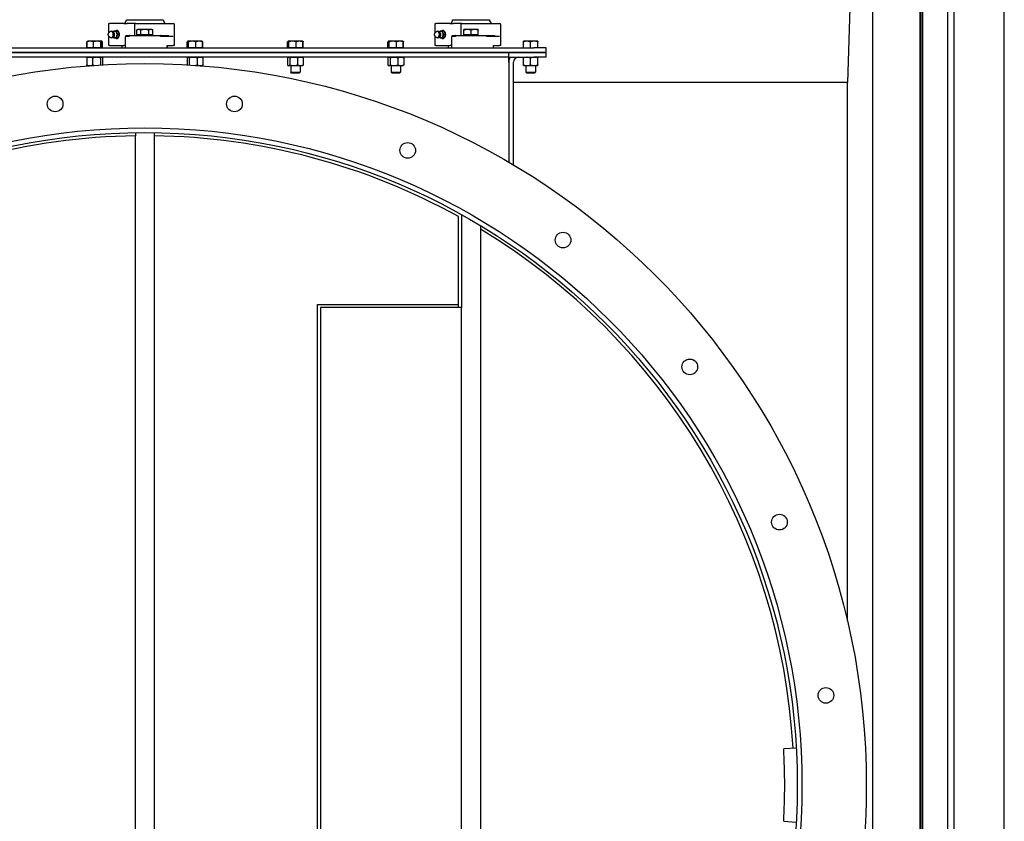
# Model space of a CAD drawing. Header units: inches. Extents: x 24 to 1128, y -69 to 748.
# Tile 595 of 656: x 518 to 557, y 613 to 645. Entities that reach past the tile are written whole.
import ezdxf

# ---------------------------------------------------------------- set-up
doc = ezdxf.new("R2010")
doc.units = ezdxf.units.IN
doc.header["$LTSCALE"] = 32
doc.header["$MEASUREMENT"] = 0
doc.layers.add('Visible (ANSI)', color=7, linetype='Continuous', lineweight=30)

msp = doc.modelspace()

# ---------------------------------------------------------------- linework, layer by layer
at = {"layer": 'Visible (ANSI)'}
for p, q in [((554.05563, 552.01853), (554.05563, 676.56853)), ((552.15563, 674.66853), (551.15563, 642.29353)), ((552.15563, 674.66853), (552.15563, 553.91853)), ((554.07563, 674.66853), (554.07563, 553.91853)), ((554.15563, 553.91853), (554.15563, 674.66853)), ((555.15563, 553.91853), (555.15563, 674.66853)), ((555.40563, 553.91853), (555.40563, 674.66853)), ((557.40563, 553.91853), (557.40563, 674.66853)), ((522.42138, 644.79353), (523.88988, 644.79353)), ((535.42138, 644.79353), (536.88988, 644.79353)), ((521.72165, 644.63728), (521.75094, 644.63728)), ((521.72165, 644.27137), (521.72165, 644.63728)), ((521.72914, 644.27928), (521.76144, 644.30867)), ((522.31662, 644.63728), (521.75094, 644.63728)), ((522.08133, 644.3407), (522.01522, 644.3407)), ((522.31662, 644.63728), (522.45804, 644.63728)), ((522.78672, 644.63728), (522.45804, 644.63728)), ((522.74756, 644.58728), (522.74756, 644.16853)), ((522.78672, 644.63728), (524.29313, 644.63728)), ((522.83088, 644.19353), (522.83088, 644.37779)), ((522.87438, 644.40291), (522.83223, 644.37857)), ((522.91104, 644.40291), (522.87438, 644.40291)), ((523.15357, 644.40291), (522.91104, 644.40291)), ((522.9912, 644.19353), (522.9912, 644.37779)), ((523.39817, 644.40291), (523.15357, 644.40291)), ((523.31595, 644.19353), (523.31595, 644.37779)), ((523.43688, 644.40291), (523.39817, 644.40291)), ((523.43688, 644.40291), (523.47903, 644.37857)), ((523.48038, 644.19353), (523.48038, 644.37779)), ((524.34313, 643.76853), (524.34313, 644.58728)), ((534.72165, 644.63728), (534.75094, 644.63728)), ((534.72165, 644.27137), (534.72165, 644.63728)), ((534.72914, 644.27928), (534.76144, 644.30867)), ((535.31662, 644.63728), (534.75094, 644.63728)), ((535.08133, 644.3407), (535.01522, 644.3407)), ((535.31662, 644.63728), (535.45804, 644.63728)), ((535.78672, 644.63728), (535.45804, 644.63728)), ((535.74756, 644.58728), (535.74756, 644.16853)), ((535.78672, 644.63728), (537.29313, 644.63728)), ((536.01501, 644.40291), (535.87438, 644.40291)), ((535.87438, 644.19353), (535.87438, 644.37779)), ((536.29626, 644.40291), (536.01501, 644.40291)), ((536.15563, 644.19353), (536.15563, 644.37779)), ((536.43688, 644.40291), (536.29626, 644.40291)), ((536.43688, 644.19353), (536.43688, 644.37779)), ((537.34313, 643.76853), (537.34313, 644.58728)), ((520.84782, 643.66853), (520.84782, 643.91144)), ((520.85238, 643.66853), (520.85238, 643.91144)), ((520.871, 643.93444), (520.86882, 643.93318)), ((520.87463, 643.93653), (520.871, 643.93444)), ((520.97817, 643.93653), (520.87463, 643.93653)), ((521.25558, 643.93653), (520.97817, 643.93653)), ((521.10396, 643.66853), (521.10396, 643.91144)), ((521.43305, 643.93653), (521.25558, 643.93653)), ((521.40721, 643.66853), (521.40721, 643.91144)), ((521.43663, 643.93653), (521.43305, 643.93653)), ((521.43663, 643.93653), (521.44027, 643.93444)), ((521.44027, 643.93444), (521.44245, 643.93318)), ((521.45888, 643.66853), (521.45888, 643.91144)), ((521.46344, 643.66853), (521.46344, 643.91144)), ((521.72165, 643.76853), (521.72165, 644.13444)), ((521.72914, 644.12653), (521.76144, 644.09714)), ((522.08133, 644.06511), (522.01522, 644.06511)), ((522.13759, 644.2029), (522.07148, 644.2029)), ((522.37353, 644.11853), (522.37353, 643.66853)), ((522.53541, 644.11853), (522.37353, 644.11853)), ((522.40221, 644.16853), (522.40221, 644.11853)), ((522.40221, 644.16853), (522.53541, 644.16853)), ((522.53541, 644.16853), (522.53541, 644.11853)), ((522.54651, 644.16853), (522.53541, 644.16853)), ((522.54651, 644.16853), (523.76475, 644.16853)), ((522.9912, 644.19353), (522.83088, 644.19353)), ((522.90251, 644.19353), (522.90251, 644.16853)), ((523.31595, 644.19353), (522.9912, 644.19353)), ((523.48038, 644.19353), (523.31595, 644.19353)), ((523.40876, 644.19353), (523.40876, 644.16853)), ((523.77586, 644.16853), (523.76475, 644.16853)), ((523.77586, 644.16853), (524.10012, 644.16853)), ((523.77586, 644.11853), (523.77586, 644.16853)), ((524.28474, 644.11853), (523.77586, 644.11853)), ((524.10012, 644.11853), (524.10012, 644.16853)), ((524.84475, 643.66853), (524.84475, 643.91144)), ((524.85854, 643.66853), (524.85854, 643.91144)), ((524.87293, 643.93555), (524.86682, 643.93202)), ((524.87463, 643.93653), (524.87293, 643.93555)), ((524.87633, 643.93653), (524.87463, 643.93653)), ((525.04265, 643.93653), (524.87633, 643.93653)), ((524.89411, 643.66853), (524.89411, 643.91144)), ((525.32196, 643.93653), (525.04265, 643.93653)), ((525.1912, 643.66853), (525.1912, 643.91144)), ((525.43663, 643.93653), (525.32196, 643.93653)), ((525.43663, 643.93653), (525.43834, 643.93555)), ((525.43834, 643.93555), (525.44445, 643.93202)), ((525.45272, 643.66853), (525.45272, 643.91144)), ((525.46651, 643.66853), (525.46651, 643.91144)), ((528.84475, 643.66853), (528.84475, 643.91144)), ((528.85854, 643.66853), (528.85854, 643.91144)), ((528.87293, 643.93555), (528.86682, 643.93202)), ((528.87463, 643.93653), (528.87293, 643.93555)), ((528.87633, 643.93653), (528.87463, 643.93653)), ((529.04265, 643.93653), (528.87633, 643.93653)), ((528.89411, 643.66853), (528.89411, 643.91144)), ((529.32196, 643.93653), (529.04265, 643.93653)), ((529.1912, 643.66853), (529.1912, 643.91144)), ((529.43663, 643.93653), (529.32196, 643.93653)), ((529.43663, 643.93653), (529.43834, 643.93555)), ((529.43834, 643.93555), (529.44445, 643.93202)), ((529.45272, 643.66853), (529.45272, 643.91144)), ((529.46651, 643.66853), (529.46651, 643.91144)), ((532.84475, 643.66853), (532.84475, 643.91144)), ((532.85854, 643.66853), (532.85854, 643.91144)), ((532.87293, 643.93555), (532.86682, 643.93202)), ((532.87463, 643.93653), (532.87293, 643.93555)), ((532.87633, 643.93653), (532.87463, 643.93653)), ((533.04265, 643.93653), (532.87633, 643.93653)), ((532.89411, 643.66853), (532.89411, 643.91144)), ((533.32196, 643.93653), (533.04265, 643.93653)), ((533.1912, 643.66853), (533.1912, 643.91144)), ((533.43663, 643.93653), (533.32196, 643.93653)), ((533.43663, 643.93653), (533.43834, 643.93555)), ((533.43834, 643.93555), (533.44445, 643.93202)), ((533.45272, 643.66853), (533.45272, 643.91144)), ((533.46651, 643.66853), (533.46651, 643.91144)), ((534.72165, 643.76853), (534.72165, 644.13444)), ((534.72914, 644.12653), (534.76144, 644.09714)), ((535.08133, 644.06511), (535.01522, 644.06511)), ((535.13759, 644.2029), (535.07148, 644.2029)), ((535.37353, 644.11853), (535.37353, 643.66853)), ((535.53541, 644.11853), (535.37353, 644.11853)), ((535.40221, 644.16853), (535.40221, 644.11853)), ((535.40221, 644.16853), (535.53541, 644.16853)), ((535.53541, 644.16853), (535.53541, 644.11853)), ((535.54651, 644.16853), (535.53541, 644.16853)), ((535.54651, 644.16853), (536.76475, 644.16853)), ((536.15563, 644.19353), (535.87438, 644.19353)), ((535.90251, 644.19353), (535.90251, 644.16853)), ((536.43688, 644.19353), (536.15563, 644.19353)), ((536.40876, 644.19353), (536.40876, 644.16853)), ((536.77586, 644.16853), (536.76475, 644.16853)), ((536.77586, 644.16853), (537.10012, 644.16853)), ((536.77586, 644.11853), (536.77586, 644.16853)), ((537.28474, 644.11853), (536.77586, 644.11853)), ((537.10012, 644.11853), (537.10012, 644.16853)), ((538.39013, 643.93653), (538.24963, 643.93653)), ((538.24963, 643.66853), (538.24963, 643.91143)), ((538.67113, 643.93653), (538.39013, 643.93653)), ((538.53063, 643.66853), (538.53063, 643.91143)), ((538.81163, 643.93653), (538.67113, 643.93653)), ((538.81163, 643.66853), (538.81163, 643.91143)), ((507.65563, 643.66853), (538.65563, 643.66853)), ((507.65563, 643.48103), (538.65563, 643.48103)), ((537.65563, 643.48103), (508.65563, 643.48103)), ((520.85238, 643.66853), (520.84782, 643.66853)), ((520.97817, 643.66853), (520.85238, 643.66853)), ((520.87463, 643.66853), (520.87463, 643.66853)), ((521.10396, 643.66853), (520.97817, 643.66853)), ((521.25558, 643.66853), (521.10396, 643.66853)), ((521.40721, 643.66853), (521.25558, 643.66853)), ((521.43305, 643.66853), (521.40721, 643.66853)), ((521.45888, 643.66853), (521.43305, 643.66853)), ((521.43663, 643.66853), (521.43663, 643.66853)), ((521.46344, 643.66853), (521.45888, 643.66853)), ((521.75094, 643.76853), (521.72165, 643.76853)), ((521.75094, 643.76853), (522.31662, 643.76853)), ((522.2582, 643.66853), (522.2582, 643.76853)), ((522.37243, 643.76853), (522.31662, 643.76853)), ((522.37243, 643.76853), (522.37243, 643.66853)), ((524.05086, 643.76853), (524.28474, 643.76853)), ((524.05086, 643.66853), (524.05086, 643.76853)), ((524.05307, 643.66853), (524.05307, 643.76853)), ((524.34313, 643.76853), (524.28474, 643.76853)), ((524.85854, 643.66853), (524.84475, 643.66853)), ((524.87633, 643.66853), (524.85854, 643.66853)), ((524.87463, 643.66853), (524.87463, 643.66853)), ((524.89411, 643.66853), (524.87633, 643.66853)), ((525.04265, 643.66853), (524.89411, 643.66853)), ((525.1912, 643.66853), (525.04265, 643.66853)), ((525.32196, 643.66853), (525.1912, 643.66853)), ((525.45272, 643.66853), (525.32196, 643.66853)), ((525.43663, 643.66853), (525.43663, 643.66853)), ((525.46651, 643.66853), (525.45272, 643.66853)), ((528.85854, 643.66853), (528.84475, 643.66853)), ((528.87633, 643.66853), (528.85854, 643.66853)), ((528.87463, 643.66853), (528.87463, 643.66853)), ((528.89411, 643.66853), (528.87633, 643.66853)), ((529.04265, 643.66853), (528.89411, 643.66853)), ((529.1912, 643.66853), (529.04265, 643.66853)), ((529.32196, 643.66853), (529.1912, 643.66853)), ((529.45272, 643.66853), (529.32196, 643.66853)), ((529.43663, 643.66853), (529.43663, 643.66853)), ((529.46651, 643.66853), (529.45272, 643.66853)), ((532.85854, 643.66853), (532.84475, 643.66853)), ((532.87633, 643.66853), (532.85854, 643.66853)), ((532.87463, 643.66853), (532.87463, 643.66853)), ((532.89411, 643.66853), (532.87633, 643.66853)), ((533.04265, 643.66853), (532.89411, 643.66853)), ((533.1912, 643.66853), (533.04265, 643.66853)), ((533.32196, 643.66853), (533.1912, 643.66853)), ((533.45272, 643.66853), (533.32196, 643.66853)), ((533.43663, 643.66853), (533.43663, 643.66853)), ((533.46651, 643.66853), (533.45272, 643.66853)), ((534.75094, 643.76853), (534.72165, 643.76853)), ((534.75094, 643.76853), (535.31662, 643.76853)), ((535.2582, 643.66853), (535.2582, 643.76853)), ((535.37243, 643.76853), (535.31662, 643.76853)), ((535.37243, 643.76853), (535.37243, 643.66853)), ((537.05086, 643.76853), (537.28474, 643.76853)), ((537.05086, 643.66853), (537.05086, 643.76853)), ((537.05307, 643.66853), (537.05307, 643.76853)), ((537.34313, 643.76853), (537.28474, 643.76853)), ((538.65563, 643.48103), (537.65563, 643.48103)), ((537.65563, 643.29353), (537.65563, 643.48103)), ((537.65563, 643.29353), (537.65563, 643.48103)), ((539.15563, 643.66853), (538.65563, 643.66853)), ((539.15563, 643.48103), (538.65563, 643.48103)), ((538.65563, 643.48103), (539.15563, 643.48103)), ((539.15563, 643.48103), (539.15563, 643.66853)), ((539.15563, 643.29353), (539.15563, 643.48103)), ((537.65563, 643.29353), (508.65563, 643.29353)), ((520.84269, 643.26839), (520.84269, 642.98967)), ((520.87413, 643.29353), (520.86511, 643.28832)), ((521.07527, 643.26839), (521.07527, 642.98967)), ((521.38821, 643.26839), (521.38821, 642.98967)), ((521.43713, 643.29353), (521.44615, 643.28832)), ((521.46858, 643.26839), (521.46858, 642.99399)), ((524.84053, 643.26839), (524.84053, 642.99412)), ((524.87413, 643.29353), (524.86309, 643.28716)), ((524.92898, 643.26839), (524.92898, 642.98967)), ((525.24408, 643.26839), (525.24408, 642.98967)), ((525.43713, 643.29353), (525.44817, 643.28716)), ((525.47074, 643.26839), (525.47074, 642.98967)), ((528.84053, 643.26839), (528.84053, 642.98967)), ((528.87413, 643.29353), (528.86309, 643.28716)), ((528.92898, 643.26839), (528.92898, 642.98967)), ((529.24408, 643.26839), (529.24408, 642.98967)), ((529.43713, 643.29353), (529.44817, 643.28716)), ((529.47074, 643.26839), (529.47074, 642.98967)), ((532.84053, 643.26839), (532.84053, 642.98967)), ((532.87413, 643.29353), (532.86309, 643.28716)), ((532.92898, 643.26839), (532.92898, 642.98967)), ((533.24408, 643.26839), (533.24408, 642.98967)), ((533.43713, 643.29353), (533.44817, 643.28716)), ((533.47074, 643.26839), (533.47074, 642.98967)), ((537.65563, 643.29353), (538.65563, 643.29353)), ((537.65563, 643.10603), (537.65563, 643.29353)), ((537.65563, 643.10603), (537.65563, 639.11917)), ((537.84313, 639.0087), (537.84313, 643.10603)), ((538.24913, 642.98967), (538.24913, 643.26839)), ((538.53063, 642.98967), (538.53063, 643.26839)), ((539.15563, 643.29353), (538.65563, 643.29353)), ((538.81213, 642.98967), (538.81213, 643.26839)), ((520.87413, 642.96453), (520.86511, 642.96974)), ((520.87413, 642.96453), (520.95898, 642.96453)), ((520.95898, 642.96453), (521.02578, 642.96453)), ((520.96813, 642.96453), (520.96813, 642.96019)), ((525.28548, 642.96453), (525.35741, 642.96453)), ((525.34313, 642.96453), (525.34313, 642.96019)), ((525.35741, 642.96453), (525.43713, 642.96453)), ((525.43713, 642.96453), (525.44817, 642.9709)), ((528.87413, 642.96453), (528.86309, 642.9709)), ((528.87413, 642.96453), (528.88475, 642.96453)), ((528.88475, 642.96453), (529.08653, 642.96453)), ((528.96813, 642.96453), (528.96813, 642.7057)), ((528.96813, 642.7057), (529.34313, 642.7057)), ((529.00647, 642.66853), (528.96813, 642.7057)), ((529.08653, 642.96453), (529.35741, 642.96453)), ((529.30479, 642.66853), (529.34313, 642.7057)), ((529.34313, 642.96453), (529.34313, 642.7057)), ((529.35741, 642.96453), (529.43713, 642.96453)), ((529.43713, 642.96453), (529.44817, 642.9709)), ((532.87413, 642.96453), (532.86309, 642.9709)), ((532.87413, 642.96453), (532.88475, 642.96453)), ((532.88475, 642.96453), (533.08653, 642.96453)), ((532.96813, 642.96453), (532.96813, 642.7057)), ((532.96813, 642.7057), (533.34313, 642.7057)), ((533.00647, 642.66853), (532.96813, 642.7057)), ((533.08653, 642.96453), (533.35741, 642.96453)), ((533.30479, 642.66853), (533.34313, 642.7057)), ((533.34313, 642.96453), (533.34313, 642.7057)), ((533.35741, 642.96453), (533.43713, 642.96453)), ((533.43713, 642.96453), (533.44817, 642.9709)), ((538.24913, 642.96453), (538.38988, 642.96453)), ((538.34313, 642.96453), (538.34313, 642.70569)), ((538.34313, 642.70569), (538.71813, 642.70569)), ((538.38147, 642.66853), (538.34313, 642.70569)), ((538.38988, 642.96453), (538.67138, 642.96453)), ((538.67138, 642.96453), (538.81213, 642.96453)), ((538.67979, 642.66853), (538.71813, 642.70569)), ((538.71813, 642.96453), (538.71813, 642.70569)), ((529.30479, 642.66853), (529.00647, 642.66853)), ((533.30479, 642.66853), (533.00647, 642.66853)), ((538.67979, 642.66853), (538.38147, 642.66853)), ((551.15563, 642.29353), (537.84313, 642.29353)), ((551.15563, 620.81752), (551.15563, 642.29353)), ((522.78063, 640.29083), (522.78063, 640.16581)), ((522.78063, 588.42125), (522.78063, 640.16581)), ((523.53063, 640.29083), (523.53063, 640.16581)), ((523.53063, 640.16581), (523.53063, 588.42125)), ((535.65563, 633.4489), (535.65563, 636.9489)), ((535.78063, 637.02257), (535.78063, 633.3239)), ((536.53063, 636.58948), (536.53063, 636.44359)), ((536.53063, 636.44359), (536.53063, 592.14347)), ((530.03063, 633.4489), (535.65563, 633.4489)), ((530.03063, 595.13816), (530.03063, 633.4489)), ((535.78063, 633.3239), (530.15563, 633.3239)), ((530.15563, 633.3239), (530.15563, 595.26316)), ((535.65563, 633.3239), (535.65563, 633.4489)), ((535.78063, 595.26316), (535.78063, 633.3239)), ((549.11382, 615.76754), (548.61462, 615.7392)), ((548.61462, 612.84786), (549.11382, 612.81952))]:
    msp.add_line(p, q, dxfattribs=at)
for centre, radius in [((523.15563, 614.29353), 28.75), ((519.58248, 641.43433), 0.3125), ((526.72879, 641.43433), 0.3125), ((523.15563, 614.29353), 26.1875), ((523.15563, 614.29353), 26), ((533.63159, 639.58473), 0.3125), ((539.82048, 636.01158), 0.3125), ((544.87368, 630.95837), 0.3125), ((548.44684, 624.76949), 0.3125), ((550.29644, 617.86668), 0.3125)]:
    msp.add_circle(centre, radius, dxfattribs=at)
for centre, radius, start, end in [((522.23388, 644.79353), 0.1875, 303.55731, 0), ((524.07738, 644.79353), 0.1875, 180, 236.44269), ((535.23388, 644.79353), 0.1875, 303.55731, 0), ((537.07738, 644.79353), 0.1875, 180, 236.44269), ((521.82625, 644.2029), 0.12795, 35.043536, 105.134486), ((524.29313, 644.58728), 0.05, 0, 90), ((534.82625, 644.2029), 0.12795, 35.043536, 105.134486), ((537.29313, 644.58728), 0.05, 0, 90), ((521.82625, 644.2029), 0.12795, 254.865514, 324.956464), ((534.82625, 644.2029), 0.12795, 254.865514, 324.956464), ((538.03063, 643.10603), 0.375, 150, 180), ((538.03063, 643.10603), 0.1875, 90, 180), ((523.15563, 614.29353), 25.875, 90.830403, 118.887527), ((523.15563, 614.29353), 25.875, 61.112473, 89.169597), ((523.15563, 614.29353), 25.875, 3.25, 58.874912), ((523.15563, 614.29353), 25.5, 356.75, 3.25)]:
    msp.add_arc(centre, radius, start, end, dxfattribs=at)
for centre, major_axis, start_param, end_param in [((521.80954, 644.2029), (0, 0.12575), 2.5699821, 6.85479586), ((521.95026, 644.2029), (0, 0.1378), 0, 0.63680804), ((521.87863, 644.2029), (0, -0.10433), 0.78949219, 2.35210046), ((521.95026, 644.2029), (0, 0.1378), 5.23598776, 6.28318531), ((522.03378, 644.2029), (0, -0.15625), 5.79224464, 9.91571863), ((521.95026, 644.2029), (0, -0.1378), 1.04719755, 2.0943951), ((522.05588, 644.2029), (0, -0.125), 0.50126686, 2.6403258), ((534.80954, 644.2029), (0, 0.12575), 2.5699821, 6.85479586), ((534.95026, 644.2029), (0, 0.1378), 0, 0.63680804), ((534.87863, 644.2029), (0, -0.10433), 0.78949219, 2.35210046), ((534.95026, 644.2029), (0, 0.1378), 5.23598776, 6.28318531), ((535.03378, 644.2029), (0, -0.15625), 5.79224464, 9.91571863), ((534.95026, 644.2029), (0, -0.1378), 1.04719755, 2.0943951), ((535.05588, 644.2029), (0, -0.125), 0.50126686, 2.6403258), ((521.95026, 644.2029), (0, -0.1378), 5.64637727, 6.28318531), ((521.95026, 644.2029), (0, -0.1378), 0, 1.04719755), ((534.95026, 644.2029), (0, -0.1378), 5.64637727, 6.28318531), ((534.95026, 644.2029), (0, -0.1378), 0, 1.04719755)]:
    msp.add_ellipse(centre, major_axis=major_axis, ratio=0.70710678, start_param=start_param, end_param=end_param, dxfattribs=at)
for points, knots in [([(521.72914, 644.12653), (521.72313, 644.13199), (521.71787, 644.13871), (521.70906, 644.15414), (521.70558, 644.16289), (521.70078, 644.18146), (521.69949, 644.19127), (521.69921, 644.21096), (521.70022, 644.22083), (521.70449, 644.23966), (521.70774, 644.24863), (521.71623, 644.26473), (521.72145, 644.27188), (521.72803, 644.27826), (521.72858, 644.27878), (521.72914, 644.27928)], [1.6188081, 1.6188081, 1.6188081, 1.6188081, 1.93911213, 1.93911213, 2.26780621, 2.26780621, 2.59799076, 2.59799076, 2.92809932, 2.92809932, 3.25829127, 3.25829127, 3.58739104, 3.58739104, 3.61717965, 3.61717965, 3.61717965, 3.61717965]), ([(521.89275, 644.31401), (521.89275, 644.31401), (521.89246, 644.31377), (521.8917, 644.31327), (521.89153, 644.31317), (521.89135, 644.31306)], [3.669506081, 3.669506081, 3.669506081, 3.669506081, 3.759449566, 3.759449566, 3.780602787, 3.780602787, 3.780602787, 3.780602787]), ([(522.78672, 644.63728), (522.78171, 644.63728), (522.77579, 644.63575), (522.76672, 644.63074), (522.76189, 644.62651), (522.75521, 644.61761), (522.75209, 644.61149), (522.74862, 644.60026), (522.74756, 644.59325), (522.74756, 644.58728)], [-0.198415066, -0.198415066, -0.198415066, -0.198415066, -0.144401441, -0.144401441, -0.093393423, -0.093393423, -0.045517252, -0.045517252, 0, 0, 0, 0]), ([(534.72914, 644.12653), (534.72313, 644.13199), (534.71787, 644.13871), (534.70906, 644.15414), (534.70558, 644.16289), (534.70078, 644.18146), (534.69949, 644.19127), (534.69921, 644.21096), (534.70022, 644.22083), (534.70449, 644.23966), (534.70774, 644.24863), (534.71623, 644.26473), (534.72145, 644.27188), (534.72803, 644.27826), (534.72858, 644.27878), (534.72914, 644.27928)], [1.6188081, 1.6188081, 1.6188081, 1.6188081, 1.93911213, 1.93911213, 2.26780621, 2.26780621, 2.59799076, 2.59799076, 2.92809932, 2.92809932, 3.25829127, 3.25829127, 3.58739104, 3.58739104, 3.61717965, 3.61717965, 3.61717965, 3.61717965]), ([(534.89275, 644.31401), (534.89275, 644.31401), (534.89246, 644.31377), (534.8917, 644.31327), (534.89153, 644.31317), (534.89135, 644.31306)], [3.669506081, 3.669506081, 3.669506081, 3.669506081, 3.759449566, 3.759449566, 3.780602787, 3.780602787, 3.780602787, 3.780602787]), ([(535.78672, 644.63728), (535.78171, 644.63728), (535.77579, 644.63575), (535.76672, 644.63074), (535.76189, 644.62651), (535.75521, 644.61761), (535.75209, 644.61149), (535.74862, 644.60026), (535.74756, 644.59325), (535.74756, 644.58728)], [-0.198415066, -0.198415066, -0.198415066, -0.198415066, -0.144401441, -0.144401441, -0.093393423, -0.093393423, -0.045517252, -0.045517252, 0, 0, 0, 0]), ([(521.89135, 644.09275), (521.89153, 644.09264), (521.8917, 644.09254), (521.89246, 644.09204), (521.89275, 644.0918), (521.89275, 644.0918)], [1.455384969, 1.455384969, 1.455384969, 1.455384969, 1.47653819, 1.47653819, 1.566481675, 1.566481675, 1.566481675, 1.566481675]), ([(534.89135, 644.09275), (534.89153, 644.09264), (534.8917, 644.09254), (534.89246, 644.09204), (534.89275, 644.0918), (534.89275, 644.0918)], [1.455384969, 1.455384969, 1.455384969, 1.455384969, 1.47653819, 1.47653819, 1.566481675, 1.566481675, 1.566481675, 1.566481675])]:
    msp.add_open_spline(points, degree=3, knots=knots, dxfattribs=at)
for points, weights in [([(521.88729, 644.31536), (521.89422, 644.32751), (521.90271, 644.3407)], [1.01723833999, 1.0132325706, 1]), ([(521.90271, 644.3407), (521.92416, 644.3407), (521.95026, 644.3407)], [1, 1.0379548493, 1]), ([(521.95026, 644.3407), (521.97637, 644.3407), (522.01522, 644.3407)], [1, 1.0379548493, 1]), ([(522.01522, 644.3407), (522.02159, 644.30378), (522.03465, 644.2718)], [1, 1.0379548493, 1]), ([(522.03465, 644.2718), (522.0477, 644.23983), (522.07148, 644.2029)], [1, 1.0379548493, 1]), ([(522.11816, 644.2718), (522.10511, 644.30378), (522.08133, 644.3407)], [1, 1.0379548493, 1]), ([(522.13759, 644.2029), (522.13122, 644.23983), (522.11816, 644.2718)], [1, 1.0379548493, 1]), ([(522.91104, 644.40291), (522.87384, 644.40291), (522.83088, 644.37779)], [1, 1.0379548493, 1]), ([(522.9912, 644.37779), (522.94824, 644.40291), (522.91104, 644.40291)], [1, 1.0379548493, 1]), ([(523.15357, 644.40291), (523.07821, 644.40291), (522.9912, 644.37779)], [1, 1.0379548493, 1]), ([(523.31595, 644.37779), (523.22893, 644.40291), (523.15357, 644.40291)], [1, 1.0379548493, 1]), ([(523.39817, 644.40291), (523.36001, 644.40291), (523.31595, 644.37779)], [1, 1.0379548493, 1]), ([(523.48038, 644.37779), (523.43632, 644.40291), (523.39817, 644.40291)], [1, 1.0379548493, 1]), ([(523.47903, 644.37857), (523.47971, 644.37818), (523.48038, 644.37779)], [1.00113553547, 1.00057652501, 1]), ([(534.88729, 644.31536), (534.89422, 644.32751), (534.90271, 644.3407)], [1.01723833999, 1.0132325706, 1]), ([(534.90271, 644.3407), (534.92416, 644.3407), (534.95026, 644.3407)], [1, 1.0379548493, 1]), ([(534.95026, 644.3407), (534.97637, 644.3407), (535.01522, 644.3407)], [1, 1.0379548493, 1]), ([(535.01522, 644.3407), (535.02159, 644.30378), (535.03465, 644.2718)], [1, 1.0379548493, 1]), ([(535.03465, 644.2718), (535.0477, 644.23983), (535.07148, 644.2029)], [1, 1.0379548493, 1]), ([(535.11816, 644.2718), (535.10511, 644.30378), (535.08133, 644.3407)], [1, 1.0379548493, 1]), ([(535.13759, 644.2029), (535.13122, 644.23983), (535.11816, 644.2718)], [1, 1.0379548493, 1]), ([(535.87438, 644.37779), (535.87438, 644.40291), (535.87438, 644.40291)], [1, 1.0379548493, 1]), ([(536.01501, 644.40291), (535.94974, 644.40291), (535.87438, 644.37779)], [1, 1.0379548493, 1]), ([(536.15563, 644.37779), (536.08027, 644.40291), (536.01501, 644.40291)], [1, 1.0379548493, 1]), ([(536.29626, 644.40291), (536.23099, 644.40291), (536.15563, 644.37779)], [1, 1.0379548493, 1]), ([(536.43688, 644.37779), (536.36152, 644.40291), (536.29626, 644.40291)], [1, 1.0379548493, 1]), ([(536.43688, 644.40291), (536.43688, 644.40291), (536.43688, 644.37779)], [1, 1.0379548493, 1]), ([(520.84782, 643.91144), (520.85897, 643.92749), (520.86882, 643.93318)], [1, 1.0239481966, 1.0176754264]), ([(520.85361, 643.91363), (520.85074, 643.91256), (520.84782, 643.91144)], [1.00313778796, 1.00163973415, 1]), ([(520.97817, 643.93653), (520.91979, 643.93653), (520.85238, 643.91144)], [1, 1.0379548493, 1]), ([(520.85238, 643.91144), (520.8623, 643.92941), (520.871, 643.93444)], [1, 1.02689674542, 1.01567267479]), ([(521.10396, 643.91144), (521.03655, 643.93653), (520.97817, 643.93653)], [1, 1.0379548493, 1]), ([(521.25558, 643.93653), (521.18521, 643.93653), (521.10396, 643.91144)], [1, 1.0379548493, 1]), ([(521.40721, 643.91144), (521.32595, 643.93653), (521.25558, 643.93653)], [1, 1.0379548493, 1]), ([(521.43305, 643.93653), (521.42105, 643.93653), (521.40721, 643.91144)], [1, 1.0379548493, 1]), ([(521.45888, 643.91144), (521.44504, 643.93653), (521.43305, 643.93653)], [1, 1.0379548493, 1]), ([(521.46344, 643.91144), (521.45163, 643.92845), (521.44123, 643.93384)], [1, 1.02542601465, 1.01678617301]), ([(521.90271, 644.06511), (521.89422, 644.0783), (521.88729, 644.09045)], [1, 1.0132325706, 1.01723833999]), ([(521.95026, 644.06511), (521.92416, 644.06511), (521.90271, 644.06511)], [1, 1.0379548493, 1]), ([(522.01522, 644.06511), (521.97637, 644.06511), (521.95026, 644.06511)], [1, 1.0379548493, 1]), ([(522.03465, 644.13401), (522.02159, 644.10203), (522.01522, 644.06511)], [1, 1.0379548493, 1]), ([(522.07148, 644.2029), (522.0477, 644.16598), (522.03465, 644.13401)], [1, 1.0379548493, 1]), ([(522.08133, 644.06511), (522.10511, 644.10203), (522.11816, 644.13401)], [1, 1.0379548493, 1]), ([(522.11816, 644.13401), (522.13122, 644.16598), (522.13759, 644.2029)], [1, 1.0379548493, 1]), ([(524.87099, 643.93412), (524.85872, 643.92889), (524.84475, 643.91144)], [1.01631442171, 1.02608635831, 1]), ([(524.87633, 643.93653), (524.86807, 643.93653), (524.85854, 643.91144)], [1, 1.0379548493, 1]), ([(524.89411, 643.91144), (524.88458, 643.93653), (524.87633, 643.93653)], [1, 1.0379548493, 1]), ([(525.04265, 643.93653), (524.97371, 643.93653), (524.89411, 643.91144)], [1, 1.0379548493, 1]), ([(525.1912, 643.91144), (525.11159, 643.93653), (525.04265, 643.93653)], [1, 1.0379548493, 1]), ([(525.32196, 643.93653), (525.26127, 643.93653), (525.1912, 643.91144)], [1, 1.0379548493, 1]), ([(525.45272, 643.91144), (525.38265, 643.93653), (525.32196, 643.93653)], [1, 1.0379548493, 1]), ([(525.43834, 643.93555), (525.44503, 643.93168), (525.45272, 643.91144)], [1.01210584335, 1.03039692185, 1]), ([(525.44445, 643.93202), (525.45484, 643.92602), (525.46651, 643.91144)], [1.01858235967, 1.02171554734, 1]), ([(525.46651, 643.91144), (525.45826, 643.91471), (525.45027, 643.91754)], [1, 1.00479708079, 1.00838156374]), ([(528.87099, 643.93412), (528.85872, 643.92889), (528.84475, 643.91144)], [1.01631442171, 1.02608635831, 1]), ([(528.87633, 643.93653), (528.86807, 643.93653), (528.85854, 643.91144)], [1, 1.0379548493, 1]), ([(528.89411, 643.91144), (528.88458, 643.93653), (528.87633, 643.93653)], [1, 1.0379548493, 1]), ([(529.04265, 643.93653), (528.97371, 643.93653), (528.89411, 643.91144)], [1, 1.0379548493, 1]), ([(529.1912, 643.91144), (529.11159, 643.93653), (529.04265, 643.93653)], [1, 1.0379548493, 1]), ([(529.32196, 643.93653), (529.26127, 643.93653), (529.1912, 643.91144)], [1, 1.0379548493, 1]), ([(529.45272, 643.91144), (529.38265, 643.93653), (529.32196, 643.93653)], [1, 1.0379548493, 1]), ([(529.43834, 643.93555), (529.44503, 643.93168), (529.45272, 643.91144)], [1.01210584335, 1.03039692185, 1]), ([(529.44445, 643.93202), (529.45484, 643.92602), (529.46651, 643.91144)], [1.01858235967, 1.02171554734, 1]), ([(529.46651, 643.91144), (529.45826, 643.91471), (529.45027, 643.91754)], [1, 1.00479708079, 1.00838156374]), ([(532.87099, 643.93412), (532.85872, 643.92889), (532.84475, 643.91144)], [1.01631442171, 1.02608635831, 1]), ([(532.87633, 643.93653), (532.86807, 643.93653), (532.85854, 643.91144)], [1, 1.0379548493, 1]), ([(532.89411, 643.91144), (532.88458, 643.93653), (532.87633, 643.93653)], [1, 1.0379548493, 1]), ([(533.04265, 643.93653), (532.97371, 643.93653), (532.89411, 643.91144)], [1, 1.0379548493, 1]), ([(533.1912, 643.91144), (533.11159, 643.93653), (533.04265, 643.93653)], [1, 1.0379548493, 1]), ([(533.32196, 643.93653), (533.26127, 643.93653), (533.1912, 643.91144)], [1, 1.0379548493, 1]), ([(533.45272, 643.91144), (533.38265, 643.93653), (533.32196, 643.93653)], [1, 1.0379548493, 1]), ([(533.43834, 643.93555), (533.44503, 643.93168), (533.45272, 643.91144)], [1.01210584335, 1.03039692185, 1]), ([(533.44445, 643.93202), (533.45484, 643.92602), (533.46651, 643.91144)], [1.01858235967, 1.02171554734, 1]), ([(533.46651, 643.91144), (533.45826, 643.91471), (533.45027, 643.91754)], [1, 1.00479708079, 1.00838156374]), ([(534.90271, 644.06511), (534.89422, 644.0783), (534.88729, 644.09045)], [1, 1.0132325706, 1.01723833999]), ([(534.95026, 644.06511), (534.92416, 644.06511), (534.90271, 644.06511)], [1, 1.0379548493, 1]), ([(535.01522, 644.06511), (534.97637, 644.06511), (534.95026, 644.06511)], [1, 1.0379548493, 1]), ([(535.03465, 644.13401), (535.02159, 644.10203), (535.01522, 644.06511)], [1, 1.0379548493, 1]), ([(535.07148, 644.2029), (535.0477, 644.16598), (535.03465, 644.13401)], [1, 1.0379548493, 1]), ([(535.08133, 644.06511), (535.10511, 644.10203), (535.11816, 644.13401)], [1, 1.0379548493, 1]), ([(535.11816, 644.13401), (535.13122, 644.16598), (535.13759, 644.2029)], [1, 1.0379548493, 1]), ([(538.24963, 643.91143), (538.24963, 643.93653), (538.24963, 643.93653)], [1, 1.0379548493, 1]), ([(538.39013, 643.93653), (538.32493, 643.93653), (538.24963, 643.91143)], [1, 1.0379548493, 1]), ([(538.53063, 643.91143), (538.45534, 643.93653), (538.39013, 643.93653)], [1, 1.0379548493, 1]), ([(538.67113, 643.93653), (538.60593, 643.93653), (538.53063, 643.91143)], [1, 1.0379548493, 1]), ([(538.81163, 643.91143), (538.73634, 643.93653), (538.67113, 643.93653)], [1, 1.0379548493, 1]), ([(538.81163, 643.93653), (538.81163, 643.93653), (538.81163, 643.91143)], [1, 1.0379548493, 1]), ([(520.95898, 643.29353), (520.90501, 643.29353), (520.84269, 643.26839)], [1, 1.0379548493, 1]), ([(520.84269, 643.26839), (520.85453, 643.28221), (520.86511, 643.28832)], [1, 1.02051902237, 1.01885219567]), ([(521.07527, 643.26839), (521.01295, 643.29353), (520.95898, 643.29353)], [1, 1.0379548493, 1]), ([(521.23174, 643.29353), (521.15912, 643.29353), (521.07527, 643.26839)], [1, 1.0379548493, 1]), ([(521.38821, 643.26839), (521.30436, 643.29353), (521.23174, 643.29353)], [1, 1.0379548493, 1]), ([(521.42839, 643.29353), (521.40974, 643.29353), (521.38821, 643.26839)], [1, 1.0379548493, 1]), ([(521.46858, 643.26839), (521.44704, 643.29353), (521.42839, 643.29353)], [1, 1.0379548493, 1]), ([(524.88475, 643.29353), (524.86423, 643.29353), (524.84053, 643.26839)], [1, 1.0379548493, 1]), ([(524.92898, 643.26839), (524.90528, 643.29353), (524.88475, 643.29353)], [1, 1.0379548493, 1]), ([(525.08653, 643.29353), (525.01341, 643.29353), (524.92898, 643.26839)], [1, 1.0379548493, 1]), ([(525.24408, 643.26839), (525.15965, 643.29353), (525.08653, 643.29353)], [1, 1.0379548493, 1]), ([(525.35741, 643.29353), (525.30481, 643.29353), (525.24408, 643.26839)], [1, 1.0379548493, 1]), ([(525.47074, 643.26839), (525.41, 643.29353), (525.35741, 643.29353)], [1, 1.0379548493, 1]), ([(525.44817, 643.28716), (525.45886, 643.28099), (525.47074, 643.26839)], [1.01897229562, 1.01866543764, 1]), ([(528.88475, 643.29353), (528.86423, 643.29353), (528.84053, 643.26839)], [1, 1.0379548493, 1]), ([(528.92898, 643.26839), (528.90528, 643.29353), (528.88475, 643.29353)], [1, 1.0379548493, 1]), ([(529.08653, 643.29353), (529.01341, 643.29353), (528.92898, 643.26839)], [1, 1.0379548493, 1]), ([(529.24408, 643.26839), (529.15965, 643.29353), (529.08653, 643.29353)], [1, 1.0379548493, 1]), ([(529.35741, 643.29353), (529.30481, 643.29353), (529.24408, 643.26839)], [1, 1.0379548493, 1]), ([(529.47074, 643.26839), (529.41, 643.29353), (529.35741, 643.29353)], [1, 1.0379548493, 1]), ([(529.44817, 643.28716), (529.45886, 643.28099), (529.47074, 643.26839)], [1.01897229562, 1.01866543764, 1]), ([(532.88475, 643.29353), (532.86423, 643.29353), (532.84053, 643.26839)], [1, 1.0379548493, 1]), ([(532.92898, 643.26839), (532.90528, 643.29353), (532.88475, 643.29353)], [1, 1.0379548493, 1]), ([(533.08653, 643.29353), (533.01341, 643.29353), (532.92898, 643.26839)], [1, 1.0379548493, 1]), ([(533.24408, 643.26839), (533.15965, 643.29353), (533.08653, 643.29353)], [1, 1.0379548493, 1]), ([(533.35741, 643.29353), (533.30481, 643.29353), (533.24408, 643.26839)], [1, 1.0379548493, 1]), ([(533.47074, 643.26839), (533.41, 643.29353), (533.35741, 643.29353)], [1, 1.0379548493, 1]), ([(533.44817, 643.28716), (533.45886, 643.28099), (533.47074, 643.26839)], [1.01897229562, 1.01866543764, 1]), ([(538.24913, 643.26839), (538.24913, 643.29353), (538.24913, 643.29353)], [1, 1.0379548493, 1]), ([(538.38988, 643.29353), (538.32456, 643.29353), (538.24913, 643.26839)], [1, 1.0379548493, 1]), ([(538.53063, 643.26839), (538.45521, 643.29353), (538.38988, 643.29353)], [1, 1.0379548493, 1]), ([(538.67138, 643.29353), (538.60606, 643.29353), (538.53063, 643.26839)], [1, 1.0379548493, 1]), ([(538.81213, 643.26839), (538.73671, 643.29353), (538.67138, 643.29353)], [1, 1.0379548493, 1]), ([(538.81213, 643.29353), (538.81213, 643.29353), (538.81213, 643.26839)], [1, 1.0379548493, 1]), ([(520.84269, 642.98967), (520.90501, 642.96453), (520.95898, 642.96453)], [1, 1.0379548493, 1]), ([(520.86511, 642.96974), (520.85453, 642.97585), (520.84269, 642.98967)], [1.01885219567, 1.02051902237, 1]), ([(520.95898, 642.96453), (521.01295, 642.96453), (521.07527, 642.98967)], [1, 1.0379548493, 1]), ([(521.07527, 642.98967), (521.11075, 642.97903), (521.14309, 642.973)], [1, 1.01571943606, 1.01841810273]), ([(521.38601, 642.98902), (521.38711, 642.98934), (521.38821, 642.98967)], [1.00094962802, 1.00048090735, 1]), ([(521.38821, 642.98967), (521.38842, 642.98942), (521.38863, 642.98918)], [1, 1.00036166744, 1.0007164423]), ([(524.92818, 642.98884), (524.92858, 642.98925), (524.92898, 642.98967)], [1.00120925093, 1.00061457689, 1]), ([(524.92898, 642.98967), (524.93088, 642.9891), (524.93278, 642.98855)], [1, 1.00082594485, 1.00161594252]), ([(525.17368, 642.97262), (525.2072, 642.97869), (525.24408, 642.98967)], [1.01857994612, 1.01623095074, 1]), ([(525.24408, 642.98967), (525.30481, 642.96453), (525.35741, 642.96453)], [1, 1.0379548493, 1]), ([(525.35741, 642.96453), (525.41, 642.96453), (525.47074, 642.98967)], [1, 1.0379548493, 1]), ([(525.47074, 642.98967), (525.45886, 642.97707), (525.44817, 642.9709)], [1, 1.01866543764, 1.01897229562]), ([(528.84053, 642.98967), (528.86423, 642.96453), (528.88475, 642.96453)], [1, 1.0379548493, 1]), ([(528.88475, 642.96453), (528.90528, 642.96453), (528.92898, 642.98967)], [1, 1.0379548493, 1]), ([(528.92898, 642.98967), (529.01341, 642.96453), (529.08653, 642.96453)], [1, 1.0379548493, 1]), ([(529.08653, 642.96453), (529.15965, 642.96453), (529.24408, 642.98967)], [1, 1.0379548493, 1]), ([(529.24408, 642.98967), (529.30481, 642.96453), (529.35741, 642.96453)], [1, 1.0379548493, 1]), ([(529.35741, 642.96453), (529.41, 642.96453), (529.47074, 642.98967)], [1, 1.0379548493, 1]), ([(529.47074, 642.98967), (529.45886, 642.97707), (529.44817, 642.9709)], [1, 1.01866543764, 1.01897229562]), ([(532.84053, 642.98967), (532.86423, 642.96453), (532.88475, 642.96453)], [1, 1.0379548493, 1]), ([(532.88475, 642.96453), (532.90528, 642.96453), (532.92898, 642.98967)], [1, 1.0379548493, 1]), ([(532.92898, 642.98967), (533.01341, 642.96453), (533.08653, 642.96453)], [1, 1.0379548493, 1]), ([(533.08653, 642.96453), (533.15965, 642.96453), (533.24408, 642.98967)], [1, 1.0379548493, 1]), ([(533.24408, 642.98967), (533.30481, 642.96453), (533.35741, 642.96453)], [1, 1.0379548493, 1]), ([(533.35741, 642.96453), (533.41, 642.96453), (533.47074, 642.98967)], [1, 1.0379548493, 1]), ([(533.47074, 642.98967), (533.45886, 642.97707), (533.44817, 642.9709)], [1, 1.01866543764, 1.01897229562]), ([(538.24913, 642.98967), (538.32456, 642.96453), (538.38988, 642.96453)], [1, 1.0379548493, 1]), ([(538.24913, 642.96453), (538.24913, 642.96453), (538.24913, 642.98967)], [1, 1.0379548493, 1]), ([(538.38988, 642.96453), (538.45521, 642.96453), (538.53063, 642.98967)], [1, 1.0379548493, 1]), ([(538.53063, 642.98967), (538.60606, 642.96453), (538.67138, 642.96453)], [1, 1.0379548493, 1]), ([(538.67138, 642.96453), (538.73671, 642.96453), (538.81213, 642.98967)], [1, 1.0379548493, 1]), ([(538.81213, 642.98967), (538.81213, 642.96453), (538.81213, 642.96453)], [1, 1.0379548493, 1])]:
    msp.add_rational_spline(points, weights, degree=2, dxfattribs=at)

doc.saveas('drawing.dxf')
